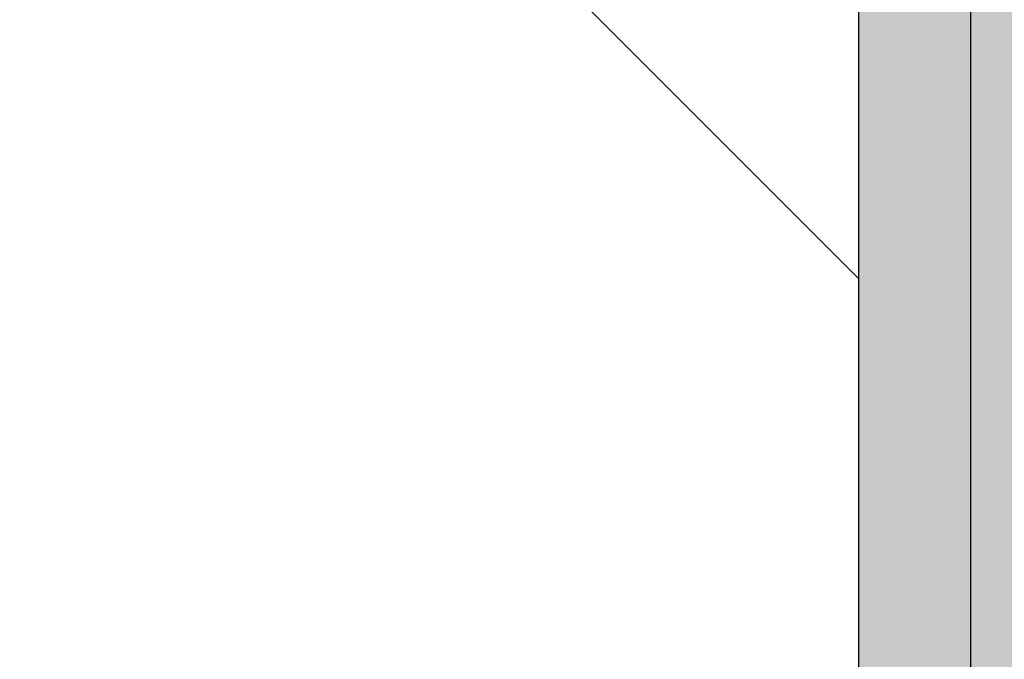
# Model space of a CAD drawing. Header units: millimetres. Extents: x -6179 to 18141, y -8419 to 8561.
# Tile 530 of 579: x -4464 to -4443, y 5684 to 5697. Entities that reach past the tile are written whole.
import ezdxf

# ---------------------------------------------------------------- set-up
doc = ezdxf.new("R2010")
doc.units = ezdxf.units.MM
doc.layers.add('Betonfundamente', color=7, linetype='Continuous', lineweight=18)

msp = doc.modelspace()

# ---------------------------------------------------------------- hatches: boundary and pattern name
for color, points in [(254, [(-4443.77176, 200.81877), (-4438.77152, 200.81877), (-4438.77152, 5887.53795), (-4433.77152, 5892.53795), (-4433.77152, 5998.75092), (-4465.15628, 6030.13568), (-4571.07079, 6031.48202), (-4576.00843, 6026.54438), (-5751.49883, 6041.4867), (-5751.49883, 6037.07449), (-4574.17822, 6021.30353), (-4569.02612, 6026.45563), (-4467.25361, 6025.16194), (-4438.77152, 5996.67985), (-4438.77152, 5894.60902), (-4443.77176, 5889.60879)]), (253, [(-4446.19571, 200.81877), (-4443.77176, 200.81877), (-4443.77176, 5994.60902), (-4469.10089, 6019.93815), (-5751.49883, 6037.07449), (-5751.49883, 6034.65049), (-4470.11816, 6017.52737), (-4446.19571, 5993.60492)])]:
    msp.add_hatch(color=color).paths.add_polyline_path(points)
at = {"layer": 'Betonfundamente', "lineweight": 9}
h = msp.add_hatch(dxfattribs=at)
h.set_pattern_fill('ANSI33', color=256, scale=20, angle=90, style=0)
h.set_pattern_definition([(135, (0, 77.94), (-89.8026, -89.8026), []), (135, (5e-15, 167.75), (-89.8026, -89.8026), [63.5, -31.75])])
edge = h.paths.add_edge_path()
edge.add_arc((-4892.18138, 5670.20769), 3, 180, 270)
edge.add_line((-4892.18138, 5667.20769), (-5751.49883, 5667.20769))
edge.add_line((-5751.49883, 5667.20769), (-5751.49883, 6034.65049))
edge.add_line((-5751.49883, 6034.65049), (-4470.11816, 6017.52737))
edge.add_line((-4470.11816, 6017.52737), (-4446.19571, 5993.60492))
edge.add_line((-4446.19571, 5993.60492), (-4446.19571, 5683.20769))
edge.add_line((-4446.19571, 5683.20769), (-4563.69434, 5685.20769))
edge.add_line((-4563.69434, 5685.20769), (-4723.69434, 5685.20769))
edge.add_line((-4723.69434, 5685.20769), (-4723.69434, 5683.20769))
edge.add_line((-4723.69434, 5683.20769), (-4846.19571, 5683.20769))
edge.add_line((-4846.19571, 5683.20769), (-4846.19571, 5673.20769))
edge.add_line((-4846.19571, 5673.20769), (-4895.18138, 5673.20769))
edge.add_line((-4895.18138, 5673.20769), (-4895.18138, 5670.20769))

# ---------------------------------------------------------------- linework, layer by layer
msp.add_line((-4446.19571, 5489.91819), (-4446.19571, 6089.81158))
at = {"color": 0}
msp.add_line((-4446.19571, 200.81877), (-4446.19571, 5993.60492), dxfattribs=at)
at = {"color": 253}
msp.add_lwpolyline([(-4443.77176, 200.81877), (-4443.77176, 5994.60902)], dxfattribs=at)

doc.saveas('drawing.dxf')
